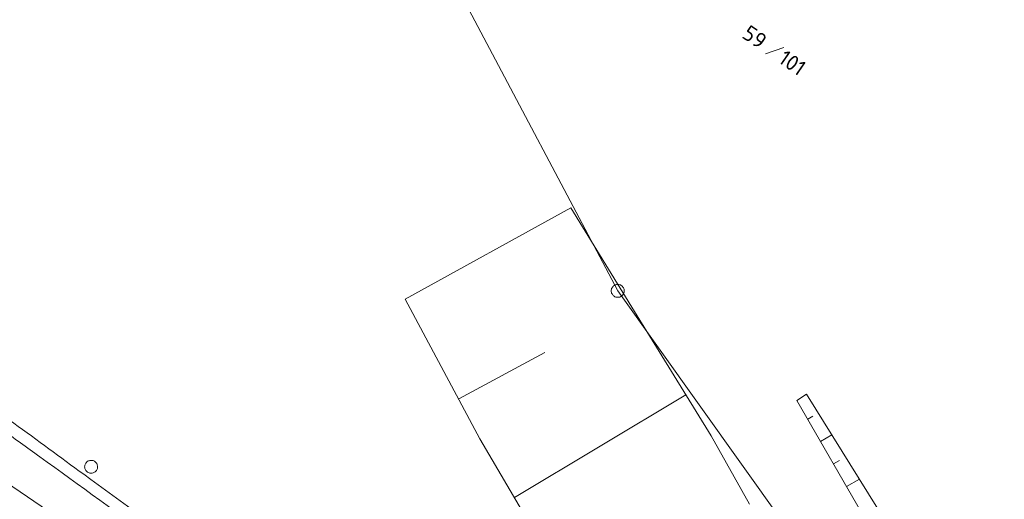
# Model space of a CAD drawing. Header units: metres. Extents: x 3425540 to 3446143, y 5432760 to 5444637.
# Tile 710 of 717: x 3445197 to 3445311, y 5435736 to 5435792. Entities that reach past the tile are written whole.
import ezdxf

# ---------------------------------------------------------------- set-up
doc = ezdxf.new("R2010")
doc.units = ezdxf.units.M
for name, color, linetype, lineweight in [('B_Bestand', 9, 'Continuous', 18), ('B_Böschung', 9, 'Continuous', 18), ('B_Flurgrenzen', 9, 'Continuous', 18), ('B_Gleisachse', 9, 'Continuous', 25), ('Bestand_Neu_Strecke 3443', 9, 'Continuous', 18)]:
    doc.layers.add(name, color=color, linetype=linetype, lineweight=lineweight)
doc.styles.get("Standard").update_dxf_attribs({"font": 'isocpeur.ttf'})

msp = doc.modelspace()

# ---------------------------------------------------------------- linework, layer by layer
at = {"layer": 'B_Bestand'}
for points, knots in [([(3445185.69, 5435750.75), (3445188.72, 5435748.58), (3445191.74, 5435746.42), (3445194.76, 5435744.26), (3445196.25, 5435743.19), (3445197.74, 5435742.11), (3445199.23, 5435741.04), (3445203.86, 5435737.7), (3445208.47, 5435734.34), (3445213.08, 5435730.97), (3445222.7, 5435723.91), (3445232.24, 5435716.75), (3445241.85, 5435709.67), (3445253.08, 5435701.4), (3445264.36, 5435693.19), (3445275.66, 5435685), (3445283.34, 5435679.44), (3445291.1, 5435674.01), (3445298.89, 5435668.61), (3445302.76, 5435665.93), (3445306.63, 5435663.24), (3445310.64, 5435660.78), (3445312.79, 5435659.45), (3445314.94, 5435658.13), (3445317.09, 5435656.8)], [0, 0, 0, 0, 0.06902, 0.06902, 0.06902, 0.103129, 0.103129, 0.103129, 0.209091, 0.209091, 0.209091, 0.430633, 0.430633, 0.430633, 0.689716, 0.689716, 0.689716, 0.865739, 0.865739, 0.865739, 0.953122, 0.953122, 0.953122, 1, 1, 1, 1]), ([(3445317.69, 5435657.68), (3445314.2, 5435659.95), (3445310.71, 5435662.22), (3445307.21, 5435664.48), (3445298.88, 5435669.89), (3445290.98, 5435675.95), (3445282.84, 5435681.66), (3445278.74, 5435684.54), (3445274.61, 5435687.36), (3445270.53, 5435690.26), (3445261.7, 5435696.55), (3445253.17, 5435703.27), (3445244.41, 5435709.67), (3445240.03, 5435712.87), (3445235.64, 5435716.05), (3445231.26, 5435719.25), (3445222.28, 5435725.84), (3445213.3, 5435732.43), (3445204.31, 5435739.01), (3445198.93, 5435742.95), (3445193.55, 5435746.89), (3445188.16, 5435750.83)], [0, 0, 0, 0, 0.078266, 0.078266, 0.078266, 0.265165, 0.265165, 0.265165, 0.359261, 0.359261, 0.359261, 0.563209, 0.563209, 0.563209, 0.665155, 0.665155, 0.665155, 0.874577, 0.874577, 0.874577, 1, 1, 1, 1])]:
    msp.add_open_spline(points, degree=3, knots=knots, dxfattribs=at)
at = {"layer": 'B_Böschung'}
for p, q in [((3445241.53, 5435759.3), (3445260.7, 5435769.85)), ((3445268.08, 5435757.85), (3445260.7, 5435769.85)), ((3445250.18, 5435743.11), (3445241.53, 5435759.3)), ((3445276.94, 5435743.46), (3445268.08, 5435757.85)), ((3445247.72, 5435747.73), (3445257.69, 5435753.13)), ((3445254.17, 5435736.31), (3445274.02, 5435748.19)), ((3445286.86, 5435747.56), (3445287.97, 5435748.3)), ((3445300.51, 5435728.18), (3445287.97, 5435748.3)), ((3445181.56, 5435747.44), (3445203.94, 5435732.23)), ((3445295.9, 5435731.87), (3445286.86, 5435747.56)), ((3445288.11, 5435745.4), (3445288.72, 5435745.75)), ((3445281.36, 5435735.53), (3445276.94, 5435743.46)), ((3445289.61, 5435742.8), (3445290.92, 5435743.56)), ((3445257.01, 5435731.48), (3445250.18, 5435743.11)), ((3445291.1, 5435740.2), (3445291.81, 5435740.6)), ((3445292.6, 5435737.6), (3445294.1, 5435738.46))]:
    msp.add_line(p, q, dxfattribs=at)
at = {"layer": 'B_Flurgrenzen'}
for p, q in [((3445236.44, 5435816.45), (3445266.12, 5435760.25)), ((3445283.21, 5435787.71), (3445285.34, 5435788.43)), ((3445266.12, 5435760.25), (3445328.35, 5435673.17))]:
    msp.add_line(p, q, dxfattribs=at)
for points in [[(3445266.87, 5435760.25), (3445266.86, 5435760.35), (3445266.85, 5435760.43), (3445266.82, 5435760.53), (3445266.78, 5435760.61), (3445266.72, 5435760.69), (3445266.66, 5435760.77), (3445266.6, 5435760.83), (3445266.52, 5435760.88), (3445266.44, 5435760.93), (3445266.35, 5435760.96), (3445266.26, 5435760.98), (3445266.17, 5435761), (3445266.07, 5435761), (3445265.98, 5435760.98), (3445265.89, 5435760.96), (3445265.8, 5435760.93), (3445265.72, 5435760.88), (3445265.64, 5435760.83), (3445265.58, 5435760.77), (3445265.52, 5435760.69), (3445265.46, 5435760.61), (3445265.42, 5435760.53), (3445265.39, 5435760.43), (3445265.38, 5435760.35), (3445265.37, 5435760.25), (3445265.38, 5435760.16), (3445265.39, 5435760.07), (3445265.42, 5435759.97), (3445265.46, 5435759.89), (3445265.52, 5435759.81), (3445265.58, 5435759.74), (3445265.64, 5435759.67), (3445265.72, 5435759.62), (3445265.8, 5435759.57), (3445265.89, 5435759.54), (3445265.98, 5435759.52), (3445266.07, 5435759.51), (3445266.17, 5435759.51), (3445266.26, 5435759.52), (3445266.35, 5435759.54), (3445266.44, 5435759.57), (3445266.52, 5435759.62), (3445266.6, 5435759.67), (3445266.66, 5435759.74), (3445266.72, 5435759.81), (3445266.78, 5435759.89), (3445266.82, 5435759.97), (3445266.85, 5435760.07), (3445266.86, 5435760.16), (3445266.87, 5435760.25)], [(3445205.78, 5435739.44), (3445205.83, 5435739.52), (3445205.87, 5435739.6), (3445205.9, 5435739.69), (3445205.91, 5435739.79), (3445205.91, 5435739.88), (3445205.91, 5435739.98), (3445205.89, 5435740.07), (3445205.86, 5435740.15), (3445205.82, 5435740.24), (3445205.77, 5435740.32), (3445205.71, 5435740.39), (3445205.64, 5435740.45), (3445205.56, 5435740.51), (3445205.48, 5435740.55), (3445205.39, 5435740.59), (3445205.31, 5435740.61), (3445205.21, 5435740.62), (3445205.12, 5435740.62), (3445205.03, 5435740.61), (3445204.93, 5435740.58), (3445204.85, 5435740.55), (3445204.76, 5435740.51), (3445204.69, 5435740.45), (3445204.62, 5435740.39), (3445204.56, 5435740.31), (3445204.51, 5435740.23), (3445204.47, 5435740.15), (3445204.44, 5435740.06), (3445204.43, 5435739.96), (3445204.42, 5435739.87), (3445204.43, 5435739.77), (3445204.44, 5435739.68), (3445204.47, 5435739.6), (3445204.51, 5435739.51), (3445204.57, 5435739.43), (3445204.63, 5435739.36), (3445204.7, 5435739.3), (3445204.77, 5435739.24), (3445204.86, 5435739.2), (3445204.94, 5435739.16), (3445205.03, 5435739.14), (3445205.13, 5435739.13), (3445205.22, 5435739.13), (3445205.31, 5435739.14), (3445205.4, 5435739.17), (3445205.49, 5435739.2), (3445205.57, 5435739.24), (3445205.65, 5435739.3), (3445205.72, 5435739.36), (3445205.78, 5435739.44)]]:
    msp.add_lwpolyline(points, dxfattribs=at)
at = {"layer": 'B_Gleisachse'}
msp.add_arc((3418110.2, 5396088.13), 48008.1, 55.488118, 55.681239, dxfattribs=at)
at = {"layer": 'Bestand_Neu_Strecke 3443'}
for radius in [48012.45, 48011.95]:
    msp.add_arc((3418110.2, 5396088.13), radius, 55.488118, 55.681239, dxfattribs=at)

# ---------------------------------------------------------------- texts
at = {"layer": 'B_Flurgrenzen'}
for s, p in [('59', (3445280.38, 5435789.66)), ('101', (3445284.57, 5435786.78))]:
    msp.add_text(s, height=1.8, rotation=325.4543, dxfattribs=at).set_placement(p)

doc.saveas('drawing.dxf')
